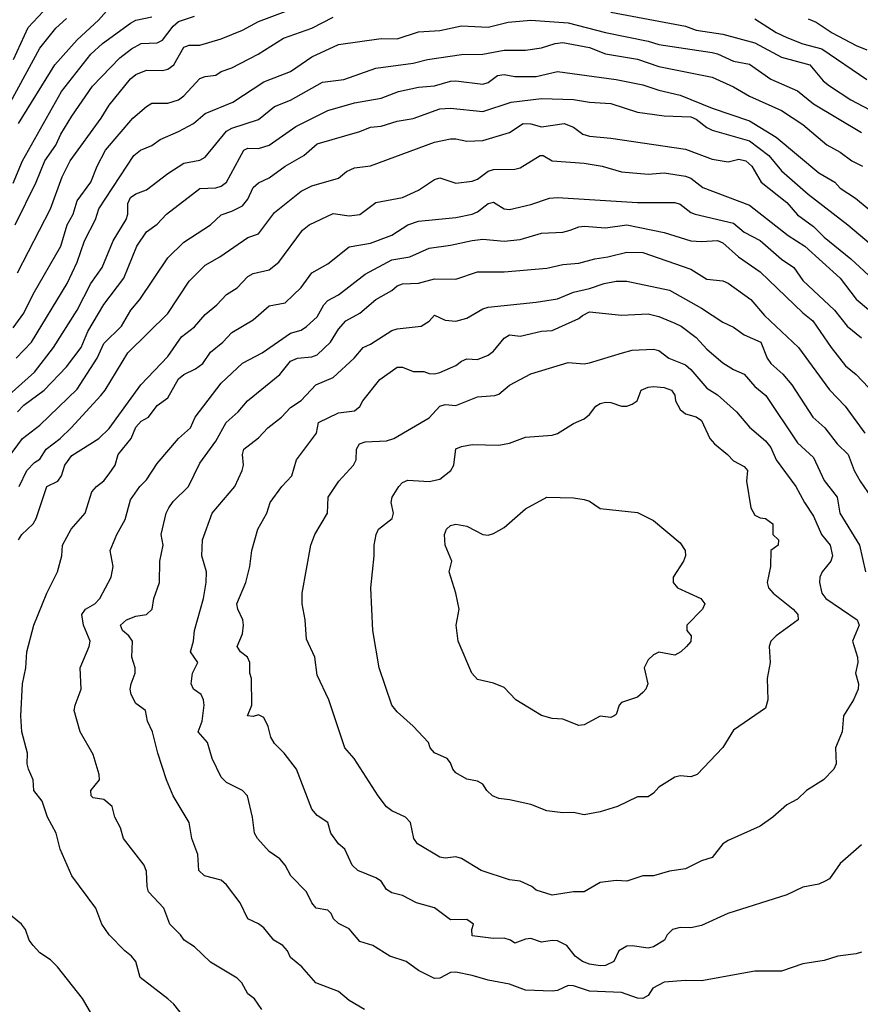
# Model space of a CAD drawing. Header units: metres. Extents: x -46681 to -43747, y -240911 to -237677.
# Tile 925 of 1056: x -44919 to -44841, y -238549 to -238457. Entities that reach past the tile are written whole.
import ezdxf

# ---------------------------------------------------------------- set-up
doc = ezdxf.new("R2010")
doc.units = ezdxf.units.M
doc.layers.add('CONTOUR_INDEX', color=1, linetype='Continuous')
doc.layers.add('CONTOUR_INTER', color=3, linetype='Continuous')

msp = doc.modelspace()

# ---------------------------------------------------------------- linework, layer by layer
at = {"layer": 'CONTOUR_INDEX'}
for points, elevation in [([(-44919.691, -238480.52), (-44916.589, -238474.52), (-44915.485, -238471.52), (-44914.742, -238470.02), (-44911.838, -238466.02), (-44911.095, -238464.79), (-44909.095, -238462.333), (-44908.595, -238461.935), (-44907.595, -238461.53), (-44906.095, -238461.559), (-44905.595, -238461.433), (-44905.042, -238461.02), (-44904.095, -238459.377), (-44903.595, -238459.19), (-44902.595, -238459.177), (-44900.595, -238458.586), (-44898.595, -238457.793), (-44897.095, -238456.959), (-44893.095, -238455.477)], 85), ([(-44920.049, -238460.52), (-44918.693, -238457.52), (-44917.289, -238456.02)], 80), ([(-44850.595, -238456.732), (-44848.595, -238457.993), (-44847.595, -238458.46), (-44846.095, -238459.06), (-44844.325, -238459.52), (-44840.095, -238462.393)], 85), ([(-44873.426, -238464.52), (-44870.595, -238464.194), (-44867.595, -238464.272), (-44866.095, -238464.537), (-44864.095, -238464.645), (-44861.595, -238465.456), (-44859.095, -238465.802), (-44856.595, -238465.91), (-44856.095, -238466.124), (-44855.095, -238466.913), (-44854.595, -238467.158), (-44851.095, -238468.161), (-44849.275, -238469.52), (-44848.095, -238470.96), (-44845.595, -238473.157), (-44841.872, -238476.02), (-44837.095, -238480.034)], 90), ([(-44921.059, -238498.52), (-44919.218, -238496.02), (-44917.595, -238494.77), (-44914.095, -238491.425), (-44912.211, -238488.52), (-44911.595, -238487.132), (-44909.941, -238485.52), (-44909.059, -238484.02), (-44908.226, -238483.02), (-44905.595, -238479.118), (-44904.095, -238477.65), (-44901.591, -238476.02), (-44900.595, -238475.064), (-44899.595, -238474.736), (-44898.595, -238474.229), (-44898.095, -238473.597), (-44897.589, -238472.52), (-44897.095, -238472.071), (-44896.095, -238471.599), (-44894.611, -238470.52), (-44892.861, -238469.52), (-44891.595, -238468.418), (-44887.595, -238467.278), (-44886.595, -238466.87), (-44885.595, -238466.782), (-44884.095, -238466.314), (-44882.595, -238466.039), (-44880.095, -238465.139), (-44879.095, -238465.082), (-44876.095, -238465.411), (-44873.426, -238464.52)], 90), ([(-44887.171, -238549.52), (-44888.595, -238548.674), (-44889.595, -238547.832), (-44891.722, -238547.02), (-44893.037, -238545.52), (-44894.095, -238544.667), (-44894.384, -238544.02), (-44894.813, -238543.52), (-44895.675, -238543.02), (-44896.595, -238541.88), (-44897.095, -238541.489), (-44898.095, -238541.026), (-44898.829, -238539.52), (-44900.095, -238537.861), (-44900.595, -238537.417), (-44902.158, -238537.02), (-44902.691, -238536.52), (-44902.775, -238535.02), (-44903.352, -238533.52), (-44903.585, -238532.02), (-44905.091, -238529.52), (-44905.714, -238528.02), (-44906.544, -238525.52), (-44907.024, -238523.52), (-44907.487, -238522.52), (-44907.684, -238521.52), (-44908.595, -238520.858), (-44909.028, -238520.02), (-44909.134, -238519.52), (-44909.041, -238519.02), (-44908.654, -238518.02), (-44908.672, -238517.52), (-44908.979, -238516.52), (-44908.909, -238515.02), (-44909.263, -238514.52), (-44909.85, -238514.02), (-44910.036, -238513.52), (-44909.47, -238513.02), (-44908.595, -238512.689), (-44907.59, -238512.52), (-44907.059, -238512.02), (-44906.897, -238511.02), (-44906.38, -238509.52), (-44906.343, -238507.52), (-44906.048, -238506.02), (-44906.227, -238505.02), (-44905.741, -238503.02), (-44905.511, -238502.52), (-44905.095, -238501.951), (-44903.661, -238500.52), (-44902.595, -238498.337), (-44901.095, -238496.283), (-44900.123, -238494.52), (-44898.997, -238493.52), (-44898.128, -238492.52), (-44895.095, -238490.039), (-44894.095, -238488.799), (-44893.458, -238488.52), (-44892.095, -238488.379), (-44891.595, -238488.187), (-44890.366, -238487.02), (-44889.595, -238485.787), (-44888.903, -238485.02), (-44887.595, -238484.299), (-44886.095, -238483.027), (-44884.595, -238482.16), (-44884.095, -238481.741), (-44883.595, -238481.555), (-44882.095, -238481.491), (-44880.595, -238481.08), (-44878.595, -238481.119), (-44876.595, -238480.432), (-44874.095, -238480.413), (-44870.095, -238480.069), (-44868.595, -238479.72), (-44867.095, -238479.605), (-44865.595, -238479.2), (-44864.358, -238479.02)], 95), ([(-44864.358, -238479.02), (-44862.595, -238478.584), (-44861.095, -238478.605), (-44856.595, -238480.166), (-44855.095, -238481.117), (-44853.595, -238481.262), (-44853.095, -238481.471), (-44850.976, -238483.02), (-44849.673, -238484.52), (-44846.496, -238487.52), (-44843.595, -238491.473), (-44842.127, -238493.02), (-44840.293, -238495.52)], 95), ([(-44870.074, -238501.52), (-44867.595, -238501.58), (-44866.595, -238501.735), (-44866.095, -238501.901), (-44865.095, -238502.606), (-44861.595, -238502.975), (-44860.095, -238503.716), (-44857.595, -238505.808), (-44857.136, -238506.52), (-44857.105, -238507.02), (-44857.285, -238507.52), (-44858.261, -238509.02), (-44858.256, -238509.52), (-44857.825, -238510.02), (-44855.65, -238511.02), (-44855.272, -238511.52), (-44855.504, -238512.02), (-44856.95, -238513.52), (-44856.964, -238514.02), (-44856.563, -238514.52), (-44856.595, -238515.06), (-44857.005, -238515.52), (-44857.521, -238516.02), (-44858.095, -238516.328), (-44859.595, -238516.058), (-44860.095, -238516.292), (-44860.595, -238516.769), (-44860.961, -238517.52), (-44860.605, -238519.02), (-44860.802, -238519.52), (-44861.095, -238519.844), (-44861.595, -238520.282), (-44863.095, -238520.765), (-44863.321, -238521.02), (-44863.595, -238521.895), (-44863.774, -238522.02), (-44864.095, -238522.181), (-44865.095, -238522.042), (-44866.595, -238522.862), (-44867.095, -238522.915), (-44868.595, -238522.32), (-44869.595, -238522.272), (-44870.595, -238521.977), (-44872.99, -238520.52), (-44874.095, -238519.363), (-44875.095, -238518.969), (-44876.595, -238518.621), (-44877.118, -238518.02), (-44878.4, -238515.02), (-44878.588, -238513.52), (-44878.305, -238512.02), (-44878.616, -238510.52), (-44879.23, -238508.52), (-44878.986, -238507.52), (-44879.625, -238506.02), (-44879.662, -238505.02), (-44879.471, -238504.52), (-44879.095, -238504.179), (-44878.595, -238504.075), (-44877.595, -238504.248), (-44876.095, -238505.033), (-44875.595, -238505.08), (-44875.095, -238504.94), (-44874.095, -238504.382), (-44872.095, -238502.625), (-44870.074, -238501.52)], 100)]:
    msp.add_lwpolyline(points, dxfattribs=dict(at, elevation=elevation))
at = {"layer": 'CONTOUR_INTER'}
for points, elevation in [([(-44919.603, -238466.52), (-44916.192, -238461.02), (-44914.095, -238458.674), (-44912.095, -238456.833), (-44911.095, -238455.722)], 82), ([(-44920.348, -238464.52), (-44917.595, -238459.472), (-44916.095, -238457.584), (-44915.095, -238456.692)], 81), ([(-44920.095, -238472.1), (-44919.225, -238470.02), (-44915.551, -238463.52), (-44912.814, -238460.02), (-44911.706, -238459.02), (-44909.095, -238457.109), (-44908.595, -238456.844), (-44907.095, -238456.537)], 83), ([(-44920.095, -238485.674), (-44919.095, -238484.305), (-44918.205, -238482.52), (-44915.616, -238478.02), (-44915.021, -238476.02), (-44914.461, -238475.02), (-44914.095, -238473.759), (-44912.825, -238472.02), (-44912.23, -238470.52), (-44911.453, -238469.02), (-44908.881, -238466.02), (-44907.595, -238464.943), (-44907.095, -238464.604), (-44905.595, -238464.63), (-44904.595, -238464.304), (-44904.095, -238463.939), (-44902.595, -238462.3), (-44902.095, -238462.108), (-44901.095, -238461.985), (-44900.595, -238461.663), (-44899.595, -238461.3), (-44897.128, -238460.02), (-44894.757, -238458.52), (-44892.095, -238457.577), (-44890.095, -238456.552)], 86), ([(-44919.908, -238476.02), (-44917.949, -238472.02), (-44917.134, -238470.02), (-44916.095, -238468.548), (-44915.631, -238467.52), (-44914.595, -238465.836), (-44912.665, -238463.02), (-44910.095, -238460.382), (-44909.016, -238459.52), (-44908.095, -238459.027), (-44906.595, -238458.966), (-44906.095, -238458.718), (-44905.095, -238457.391), (-44904.595, -238456.978), (-44903.095, -238456.463)], 84), ([(-44873.694, -238457.02), (-44871.595, -238456.857), (-44868.095, -238457.103), (-44864.595, -238457.99), (-44860.595, -238458.794), (-44859.595, -238459.119), (-44854.595, -238459.885), (-44854.095, -238460), (-44852.595, -238460.69), (-44851.095, -238460.97), (-44849.095, -238462.381), (-44846.595, -238463.456), (-44845.095, -238464.672), (-44840.595, -238467.355)], 87), ([(-44864.095, -238456.103), (-44857.095, -238457.389), (-44856.095, -238457.786), (-44853.595, -238458.165), (-44850.595, -238458.954), (-44848.095, -238460.32), (-44845.442, -238461.02), (-44844.176, -238462.52), (-44843.595, -238462.983), (-44841.595, -238464.302), (-44839.295, -238465.52)], 86), ([(-44845.595, -238456.707), (-44844.861, -238457.02), (-44843.348, -238458.02), (-44841.095, -238459.23), (-44840.095, -238459.615)], 84), ([(-44919.8, -238488.52), (-44918.376, -238487.02), (-44915.038, -238481.52), (-44914.086, -238479.52), (-44913.391, -238477.52), (-44912.376, -238475.52), (-44912.056, -238474.52), (-44908.786, -238469.52), (-44908.158, -238469.02), (-44907.095, -238468.58), (-44906.327, -238468.02), (-44904.595, -238467.282), (-44903.196, -238466.52), (-44902.095, -238465.579), (-44899.504, -238464.52), (-44896.595, -238462.631), (-44894.095, -238461.65), (-44892.095, -238460.271), (-44889.595, -238459.133), (-44885.595, -238458.562), (-44884.095, -238458.586), (-44882.095, -238457.934), (-44880.095, -238457.807), (-44878.095, -238457.386), (-44875.595, -238457.49), (-44873.694, -238457.02)], 87), ([(-44922.268, -238493.52), (-44918.095, -238489.809), (-44916.301, -238487.52), (-44914.084, -238484.02), (-44912.822, -238481.52), (-44911.755, -238480.02), (-44910.711, -238477.52), (-44909.505, -238475.52), (-44909.351, -238475.02), (-44909.33, -238474.02), (-44909.095, -238473.458), (-44908.595, -238473.107), (-44907.595, -238472.747), (-44905.595, -238471.2), (-44904.095, -238470.239), (-44902.595, -238469.951), (-44902.095, -238469.666), (-44900.095, -238467.246), (-44899.595, -238466.973), (-44897.095, -238466.159), (-44895.595, -238464.921), (-44894.095, -238464.344), (-44891.095, -238462.661), (-44889.095, -238462.386), (-44886.095, -238461.338), (-44882.595, -238460.88), (-44881.267, -238460.52), (-44878.095, -238460.046), (-44876.095, -238460.023), (-44874.095, -238459.668), (-44872.095, -238459.648), (-44870.595, -238459.436), (-44869.291, -238459.02)], 88), ([(-44869.291, -238459.02), (-44868.595, -238458.935), (-44866.095, -238459.404), (-44864.595, -238460.007), (-44861.595, -238460.492), (-44859.595, -238461.193), (-44854.595, -238462.174), (-44852.595, -238463.076), (-44851.095, -238463.953), (-44848.095, -238465.302), (-44846.095, -238466.623), (-44843.853, -238468.52), (-44842.595, -238469.213), (-44841.516, -238470.02), (-44840.518, -238470.52)], 88), ([(-44919.699, -238493.52), (-44919.095, -238492.903), (-44917.197, -238491.52), (-44915.095, -238489.322), (-44913.716, -238487.52), (-44913.09, -238486.02), (-44911.595, -238483.49), (-44909.73, -238481.02), (-44908.496, -238478.02), (-44907.595, -238476.687), (-44906.595, -238475.95), (-44905.732, -238475.02), (-44902.595, -238472.608), (-44901.095, -238472.544), (-44900.595, -238472.388), (-44900.103, -238472.02), (-44898.467, -238469.02), (-44898.095, -238468.822), (-44897.095, -238468.86), (-44896.095, -238468.559), (-44893.595, -238466.791), (-44890.595, -238465.304), (-44888.095, -238464.575), (-44885.595, -238464.134), (-44883.972, -238463.52), (-44882.095, -238463.134), (-44880.595, -238463.008), (-44879.095, -238462.553), (-44878.595, -238462.514), (-44876.095, -238462.847), (-44875.595, -238462.683), (-44874.692, -238462.02)], 89), ([(-44874.692, -238462.02), (-44874.095, -238461.933), (-44873.095, -238462.117), (-44871.095, -238462.132), (-44869.095, -238461.643), (-44863.595, -238462.412), (-44861.095, -238462.894), (-44859.595, -238463.403), (-44857.595, -238463.876), (-44854.595, -238465.086), (-44851.095, -238466.279), (-44848.595, -238467.806), (-44844.595, -238471.143), (-44843.095, -238472.012), (-44842.595, -238472.575), (-44841.159, -238473.52), (-44838.595, -238475.626)], 89), ([(-44919.53, -238500.52), (-44918.822, -238499.02), (-44918.095, -238498.278), (-44917.595, -238497.96), (-44916.986, -238497.02), (-44915.689, -238496.02), (-44914.65, -238495.02), (-44911.89, -238492.02), (-44911.475, -238491.52), (-44909.355, -238488.02), (-44905.595, -238484.309), (-44903.595, -238481.304), (-44902.095, -238479.783), (-44900.737, -238479.02), (-44898.095, -238477.214), (-44897.095, -238476.872), (-44895.595, -238474.876), (-44893.095, -238472.858), (-44892.095, -238472.347), (-44889.595, -238471.63), (-44888.865, -238471.02), (-44888.095, -238470.665), (-44886.595, -238470.488), (-44880.595, -238468.287), (-44879.095, -238467.944), (-44878.595, -238467.944), (-44877.595, -238468.188), (-44876.095, -238468.116), (-44873.595, -238467.362), (-44872.315, -238466.52)], 91), ([(-44872.315, -238466.52), (-44871.595, -238466.542), (-44870.595, -238466.827), (-44868.444, -238466.52), (-44867.595, -238466.875), (-44866.711, -238467.52), (-44866.095, -238467.695), (-44864.095, -238467.885), (-44857.095, -238468.93), (-44854.595, -238469.855), (-44853.095, -238470.113), (-44852.095, -238469.852), (-44851.447, -238470.02), (-44850.884, -238470.52), (-44850.009, -238472.02), (-44847.595, -238473.931), (-44846.595, -238475.077), (-44845.095, -238476.169), (-44844.095, -238477.173), (-44841.595, -238479.202), (-44839.095, -238481.521)], 91), ([(-44919.604, -238505.52), (-44919.274, -238505.02), (-44918.22, -238504.02), (-44917.945, -238503.52), (-44916.931, -238500.52), (-44915.91, -238500.02), (-44915.548, -238499.52), (-44915.237, -238498.52), (-44914.595, -238497.618), (-44912.075, -238496.02), (-44911.095, -238495.099), (-44908.128, -238491.02), (-44905.595, -238488.34), (-44904.311, -238486.52), (-44903.095, -238485.576), (-44902.095, -238484.416), (-44901.02, -238483.52), (-44900.095, -238482.531), (-44899.095, -238481.92), (-44898.095, -238480.854), (-44897.595, -238480.586), (-44896.095, -238480.233), (-44895.186, -238479.52), (-44892.968, -238476.52), (-44892.367, -238476.02), (-44890.095, -238474.946), (-44888.595, -238475.18), (-44887.595, -238475.055), (-44886.095, -238473.93), (-44883.595, -238473.468), (-44882.095, -238472.76), (-44880.595, -238471.774), (-44880.095, -238471.618), (-44878.595, -238472.105), (-44877.095, -238471.932), (-44876.595, -238471.745), (-44875.595, -238470.997), (-44875.095, -238470.828), (-44873.095, -238470.806), (-44872.595, -238470.689), (-44870.72, -238469.52)], 92), ([(-44870.72, -238469.52), (-44870.424, -238469.52), (-44869.595, -238470.026), (-44866.595, -238470.232), (-44864.899, -238470.52), (-44863.095, -238471.053), (-44860.595, -238471.275), (-44859.095, -238471.139), (-44857.095, -238471.467), (-44856.595, -238471.64), (-44855.471, -238472.52), (-44851.095, -238474.186), (-44847.479, -238477.02), (-44845.904, -238478.02), (-44842.606, -238481.02), (-44841.095, -238482.969), (-44838.595, -238485.061)], 92), ([(-44869.838, -238473.52), (-44869.095, -238473.442), (-44861.595, -238473.911), (-44858.095, -238473.933), (-44857.595, -238474.073), (-44856.595, -238474.846), (-44856.175, -238475.02), (-44852.595, -238475.867), (-44851.595, -238476.702), (-44850.095, -238477.498), (-44848.095, -238479.242), (-44846.929, -238480.02), (-44846.095, -238481.232), (-44843.133, -238484.02), (-44841.946, -238485.52), (-44840.595, -238486.61)], 93), ([(-44904.095, -238550.216), (-44905.043, -238549.02), (-44905.595, -238548.526), (-44908.196, -238546.52), (-44908.61, -238545.02), (-44908.986, -238544.52), (-44909.637, -238544.02), (-44911.095, -238542.524), (-44911.769, -238541.52), (-44912.332, -238540.02), (-44914.595, -238537.02), (-44915.678, -238534.52), (-44916.074, -238533.02), (-44916.857, -238531.52), (-44917.372, -238530.02), (-44918.144, -238529.02), (-44918.209, -238528.02), (-44918.655, -238527.02), (-44918.771, -238526.52), (-44918.744, -238525.52), (-44919.287, -238523.52), (-44919.362, -238522.02), (-44919.224, -238519.02), (-44918.893, -238517.52), (-44918.795, -238516.02), (-44918.159, -238513.52), (-44916.936, -238510.52), (-44915.925, -238508.52), (-44915.536, -238507.02), (-44915.463, -238506.02), (-44914.657, -238504.52), (-44913.355, -238503.02), (-44912.719, -238501.02), (-44912.292, -238500.52), (-44911.595, -238500.014), (-44911.095, -238499.354), (-44910.538, -238498.52), (-44910.251, -238497.52), (-44909.036, -238496.02), (-44908.595, -238494.959), (-44908.095, -238494.417), (-44907.417, -238494.02), (-44906.595, -238492.934), (-44905.595, -238492.228), (-44904.595, -238490.453), (-44904.095, -238490.041), (-44903.018, -238489.52), (-44902.305, -238489.02), (-44901.595, -238487.955), (-44900.443, -238487.02), (-44899.595, -238486.097), (-44897.595, -238484.932), (-44896.095, -238483.598), (-44894.595, -238483.334), (-44893.095, -238481.896), (-44892.095, -238480.507), (-44890.595, -238479.662), (-44888.595, -238478.092), (-44886.595, -238477.741), (-44884.595, -238476.971), (-44883.096, -238476.02), (-44882.095, -238475.668), (-44878.595, -238475.342), (-44877.095, -238475.006), (-44876.595, -238474.792), (-44875.595, -238474.019), (-44875.095, -238473.882), (-44874.095, -238474.503), (-44873.595, -238474.584), (-44871.595, -238474.12), (-44869.838, -238473.52)], 93), ([(-44867.899, -238476.52), (-44867.095, -238476.202), (-44866.595, -238476.15), (-44864.595, -238476.299), (-44862.595, -238476.022), (-44859.095, -238476.747), (-44856.595, -238477.509), (-44855.595, -238477.581), (-44854.095, -238477.483), (-44853.595, -238477.712), (-44852.136, -238479.02), (-44850.095, -238480.409), (-44846.095, -238484.254), (-44845.145, -238485.02), (-44843.456, -238487.52), (-44842.095, -238489.24), (-44841.095, -238490.034), (-44838.741, -238492.52)], 94), ([(-44896.793, -238549.52), (-44897.487, -238548.52), (-44898.095, -238548.048), (-44898.668, -238547.02), (-44899.095, -238546.605), (-44901.595, -238545.088), (-44903.095, -238543.667), (-44904.075, -238543.02), (-44904.407, -238542.52), (-44905.403, -238541.52), (-44905.975, -238540.02), (-44907.401, -238538.52), (-44907.548, -238538.02), (-44907.595, -238536.607), (-44907.82, -238536.02), (-44909.736, -238533.52), (-44910.018, -238532.52), (-44910.56, -238531.52), (-44910.805, -238530.52), (-44911.595, -238529.842), (-44912.595, -238529.692), (-44912.769, -238529.52), (-44912.82, -238529.02), (-44912.009, -238528.02), (-44912.027, -238527.52), (-44912.595, -238525.654), (-44913.81, -238523.52), (-44914.361, -238521.52), (-44914.289, -238521.02), (-44913.703, -238519.52), (-44913.799, -238517.52), (-44912.962, -238515.52), (-44912.881, -238515.02), (-44913.512, -238513.52), (-44913.642, -238512.52), (-44913.298, -238512.02), (-44912.449, -238511.52), (-44911.974, -238511.02), (-44910.921, -238509.02), (-44910.707, -238508.02), (-44910.999, -238506.52), (-44910.367, -238505.02), (-44909.595, -238503.623), (-44909.095, -238501.773), (-44908.22, -238500.52), (-44907.595, -238499.911), (-44906.595, -238498.384), (-44904.595, -238496.04), (-44903.473, -238495.02), (-44903.025, -238494.02), (-44900.595, -238490.857), (-44898.595, -238488.986), (-44896.748, -238488.02), (-44894.095, -238486.152), (-44893.095, -238485.881), (-44892.595, -238485.534), (-44891.595, -238484.628), (-44890.987, -238483.52), (-44890.595, -238483.104), (-44889.595, -238482.569), (-44887.095, -238480.645), (-44884.595, -238479.296), (-44882.907, -238479.02), (-44881.095, -238478.194), (-44879.095, -238477.923), (-44877.095, -238477.482), (-44876.095, -238477.365), (-44874.095, -238477.538), (-44872.595, -238477.398), (-44870.595, -238476.794), (-44868.595, -238476.689), (-44867.899, -238476.52)], 94), ([(-44840.595, -238544.169), (-44841.095, -238544.318), (-44842.805, -238544.52), (-44844.095, -238544.923), (-44846.095, -238545.259), (-44848.095, -238545.952), (-44850.595, -238545.94), (-44855.595, -238546.857), (-44857.095, -238546.811), (-44859.095, -238546.957), (-44860.156, -238547.52), (-44860.595, -238548.214), (-44861.095, -238548.488), (-44861.595, -238548.47), (-44863.095, -238547.923), (-44866.095, -238547.806), (-44867.595, -238547.309), (-44868.095, -238547.274), (-44869.095, -238547.755), (-44869.595, -238547.805), (-44872.095, -238547.709), (-44873.595, -238547.14), (-44875.595, -238546.79), (-44877.095, -238546.329), (-44878.595, -238546.037), (-44879.095, -238546.07), (-44880.095, -238546.595), (-44880.595, -238546.621), (-44882.095, -238545.888), (-44883.254, -238545.02), (-44884.799, -238544.52), (-44886.375, -238543.52), (-44887.595, -238543.146), (-44888.595, -238541.956), (-44889.595, -238541.464), (-44890.083, -238541.02), (-44890.288, -238540.52), (-44890.595, -238540.223), (-44891.702, -238540.02), (-44892.095, -238539.542), (-44892.618, -238538.52), (-44894.071, -238537.02), (-44894.595, -238535.991), (-44895.095, -238535.419), (-44896.095, -238534.738), (-44897.21, -238533.52), (-44897.488, -238533.02), (-44897.655, -238531.52), (-44898.131, -238529.52), (-44898.595, -238528.998), (-44900.095, -238528.277), (-44900.595, -238527.772), (-44901.443, -238526.02), (-44901.87, -238524.52), (-44902.751, -238523.52), (-44902.372, -238522.52), (-44902.195, -238521.02), (-44902.246, -238520.52), (-44902.487, -238520.02), (-44903.183, -238519.52), (-44903.419, -238519.02), (-44903.291, -238518.02), (-44902.786, -238517.02), (-44903.477, -238516.02), (-44903.177, -238515.02), (-44903.089, -238514.02), (-44902.247, -238511.02), (-44902.006, -238509.52), (-44901.983, -238508.52), (-44902.421, -238507.02), (-44902.342, -238505.52), (-44901.437, -238503.02), (-44899.326, -238500.52), (-44898.627, -238499.02), (-44898.506, -238498.52), (-44898.607, -238497.52), (-44898.484, -238497.02), (-44897.095, -238495.974), (-44896.232, -238495.02), (-44894.956, -238494.02), (-44894.095, -238493.119), (-44893.095, -238492.468), (-44891.724, -238491.02), (-44890.095, -238490.316), (-44888.151, -238488.52), (-44887.294, -238487.52), (-44886.595, -238487.203), (-44884.595, -238485.927), (-44884.095, -238485.76), (-44881.872, -238485.52), (-44881.095, -238485.032), (-44880.595, -238484.481), (-44879.595, -238484.939), (-44878.595, -238485.036), (-44877.595, -238484.767), (-44876.095, -238483.897), (-44875.595, -238483.729), (-44871.095, -238483.274), (-44869.095, -238482.936), (-44867.595, -238482.314), (-44866.095, -238481.983), (-44864.725, -238481.52)], 96), ([(-44864.725, -238481.52), (-44863.595, -238481.288), (-44862.595, -238481.293), (-44858.595, -238482.139), (-44855.595, -238483.836), (-44853.595, -238485.131), (-44852.595, -238485.611), (-44851.595, -238486.307), (-44850.04, -238487.02), (-44849.434, -238488.52), (-44849.104, -238489.02), (-44847.957, -238490.02), (-44847.129, -238491.02), (-44845.15, -238494.02), (-44844.025, -238495.02), (-44842.889, -238496.52), (-44841.856, -238497.52), (-44841.277, -238499.02), (-44840.726, -238500.02), (-44839.001, -238502.52)], 96), ([(-44840.595, -238534.101), (-44842.595, -238535.837), (-44843.595, -238537.287), (-44843.988, -238537.52), (-44844.595, -238537.782), (-44846.095, -238538.079), (-44847.595, -238538.799), (-44853.113, -238540.52), (-44855.595, -238541.647), (-44856.595, -238541.878), (-44857.595, -238541.85), (-44858.294, -238542.02), (-44858.809, -238542.52), (-44859.062, -238543.02), (-44860.095, -238543.649), (-44860.595, -238543.794), (-44862.095, -238543.549), (-44862.595, -238543.601), (-44863.339, -238544.02), (-44863.815, -238545.02), (-44864.595, -238545.402), (-44865.095, -238545.443), (-44866.095, -238545.297), (-44866.753, -238545.02), (-44867.423, -238544.52), (-44868.217, -238543.52), (-44869.095, -238543.101), (-44869.595, -238543.053), (-44870.595, -238543.231), (-44871.595, -238542.864), (-44872.095, -238542.925), (-44873.095, -238543.306), (-44873.474, -238543.02), (-44874.095, -238542.834), (-44875.095, -238542.885), (-44877.095, -238542.618), (-44877.112, -238542.02), (-44876.949, -238541.52), (-44877.595, -238541.087), (-44879.095, -238541.136), (-44880.595, -238539.993), (-44882.294, -238539.52), (-44883.595, -238538.835), (-44884.595, -238538.61), (-44885.095, -238538.274), (-44885.596, -238537.52), (-44886.095, -238537.187), (-44887.78, -238536.52), (-44888.324, -238536.02), (-44889.021, -238534.52), (-44889.595, -238534.014), (-44890.334, -238533.02), (-44890.62, -238532.02), (-44891.595, -238531.369), (-44892.095, -238530.758), (-44893.548, -238527.02), (-44894.709, -238525.52), (-44895.595, -238524.614), (-44895.956, -238524.02), (-44896.203, -238523.02), (-44896.595, -238522.184), (-44897.095, -238521.925), (-44897.595, -238522.091), (-44898.14, -238522.02), (-44897.734, -238521.02), (-44897.742, -238518.52), (-44897.898, -238518.02), (-44897.912, -238517.02), (-44898.118, -238516.52), (-44898.794, -238516.02), (-44899.101, -238515.52), (-44898.595, -238514.333), (-44898.5, -238513.52), (-44898.558, -238513.02), (-44899.043, -238512.02), (-44899.121, -238511.52), (-44898.29, -238509.52), (-44897.905, -238508.02), (-44897.714, -238506.52), (-44897.164, -238504.52), (-44896.319, -238503.02), (-44896.019, -238502.02), (-44894.92, -238500.52), (-44893.975, -238499.52), (-44893.532, -238498.02), (-44891.671, -238495.52), (-44891.476, -238494.52), (-44889.595, -238493.634), (-44888.095, -238493.427), (-44887.595, -238493.031), (-44887.324, -238492.52), (-44885.733, -238490.52), (-44884.095, -238489.358), (-44883.595, -238489.347), (-44882.595, -238489.757), (-44881.595, -238489.754), (-44881.095, -238489.944), (-44880.595, -238489.984), (-44880.095, -238489.849), (-44878.595, -238489.19), (-44878.095, -238488.775), (-44877.595, -238488.575), (-44876.595, -238488.622), (-44875.595, -238488.235), (-44875.095, -238487.861), (-44874.095, -238486.635), (-44873.595, -238486.323), (-44872.595, -238486.454), (-44870.595, -238485.983), (-44869.595, -238485.92), (-44867.095, -238484.798), (-44866.743, -238484.52)], 97), ([(-44866.743, -238484.52), (-44866.095, -238484.182), (-44863.095, -238484.475), (-44860.595, -238484.369), (-44859.595, -238484.591), (-44858.095, -238485.231), (-44857.491, -238485.52), (-44856.095, -238486.564), (-44855.095, -238487.676), (-44853.595, -238488.949), (-44852.595, -238489.58), (-44851.59, -238490.02), (-44850.595, -238491.163), (-44849.577, -238492.02), (-44846.595, -238496.447), (-44845.095, -238497.823), (-44844.095, -238499.975), (-44842.884, -238501.52), (-44842.642, -238503.02), (-44840.786, -238506.02), (-44840.213, -238508.52)], 97), ([(-44862.998, -238488.02), (-44862.095, -238487.759), (-44860.095, -238487.673), (-44859.595, -238487.795), (-44858.652, -238488.52), (-44857.095, -238489.139), (-44856.595, -238489.56), (-44855.095, -238491.31), (-44854.095, -238491.954), (-44852.297, -238493.52), (-44851.095, -238494.986), (-44849.595, -238496.261), (-44849.095, -238496.87), (-44848.595, -238498.048), (-44846.746, -238500.52), (-44845.955, -238502.02), (-44845.095, -238503.302), (-44844.349, -238505.02), (-44843.532, -238506.02), (-44843.331, -238507.02), (-44843.471, -238507.52), (-44844.289, -238508.52), (-44844.5, -238509.02), (-44844.544, -238509.52), (-44844.306, -238510.52), (-44843.95, -238511.02), (-44840.992, -238513.02), (-44840.825, -238513.52), (-44841.44, -238515.02), (-44840.987, -238516.52), (-44840.936, -238517.02), (-44841.15, -238518.02), (-44840.866, -238519.02), (-44840.906, -238519.52), (-44841.334, -238520.52), (-44842.283, -238522.02), (-44842.406, -238523.52), (-44843.047, -238525.02), (-44842.962, -238526.52), (-44843.2, -238527.02), (-44844.152, -238528.02), (-44845.744, -238529.02), (-44846.595, -238529.815), (-44847.595, -238530.357), (-44848.896, -238531.52), (-44850.095, -238532.35), (-44853.095, -238533.695), (-44853.604, -238534.02), (-44854.595, -238535.275), (-44855.595, -238535.589), (-44857.095, -238536.343), (-44858.595, -238536.554), (-44860.095, -238537.009), (-44861.095, -238537.009), (-44862.595, -238537.502), (-44863.595, -238537.445), (-44865.095, -238537.636), (-44866.595, -238538.501), (-44867.595, -238538.515), (-44869.595, -238538.802), (-44871.095, -238538.346), (-44871.489, -238538.02), (-44872.595, -238537.498), (-44873.595, -238537.387), (-44876.223, -238536.52), (-44878.095, -238535.389), (-44878.595, -238535.231), (-44879.595, -238535.35), (-44880.095, -238535.242), (-44882.214, -238534.02), (-44882.547, -238533.52), (-44882.864, -238532.02), (-44883.342, -238531.52), (-44884.595, -238530.915), (-44885.095, -238530.526), (-44885.896, -238529.52), (-44888.133, -238526.02), (-44888.996, -238525.02), (-44890.513, -238520.52), (-44891.595, -238518.209), (-44891.818, -238516.52), (-44892.595, -238514.831), (-44892.729, -238513.02), (-44893.024, -238511.52), (-44893.011, -238510.52), (-44892.206, -238506.02), (-44891.835, -238505.02), (-44890.644, -238503.02), (-44890.588, -238501.52), (-44889.566, -238500.02), (-44888.195, -238498.52), (-44887.953, -238498.02), (-44887.906, -238497.02), (-44887.632, -238496.52), (-44887.095, -238496.347), (-44885.095, -238496.253), (-44884.426, -238496.02), (-44881.095, -238494.096), (-44880.095, -238493.005), (-44879.595, -238492.841), (-44878.595, -238492.934), (-44876.595, -238492.127), (-44874.95, -238492.02), (-44874.595, -238491.883), (-44873.595, -238491.034), (-44871.595, -238489.96), (-44868.095, -238488.916), (-44866.595, -238489.027), (-44866.095, -238488.955), (-44862.998, -238488.02)], 98), ([(-44861.232, -238491.52), (-44860.595, -238491.222), (-44860.095, -238491.161), (-44859.095, -238491.251), (-44858.39, -238491.52), (-44858.095, -238491.961), (-44858.02, -238492.52), (-44857.595, -238493.322), (-44857.095, -238493.737), (-44856.095, -238494.003), (-44855.595, -238494.343), (-44854.802, -238496.02), (-44854.366, -238496.52), (-44853.144, -238497.52), (-44852.595, -238498.131), (-44851.595, -238498.671), (-44851.29, -238499.02), (-44851.361, -238500.02), (-44850.981, -238502.52), (-44850.595, -238503.211), (-44850.095, -238503.472), (-44849.587, -238503.52), (-44848.913, -238504.02), (-44848.892, -238505.02), (-44848.379, -238505.52), (-44848.421, -238506.02), (-44849.089, -238506.52), (-44849.111, -238508.02), (-44849.449, -238509.52), (-44849.328, -238510.02), (-44848.878, -238510.52), (-44846.993, -238512.02), (-44846.577, -238512.52), (-44846.528, -238513.02), (-44848.579, -238514.52), (-44849.095, -238515.034), (-44849.26, -238515.52), (-44849.164, -238517.02), (-44849.429, -238518.52), (-44849.365, -238520.52), (-44849.595, -238521.303), (-44852.595, -238523.347), (-44853.595, -238524.981), (-44855.987, -238527.52), (-44856.595, -238527.73), (-44857.595, -238527.652), (-44858.095, -238527.756), (-44859.595, -238528.697), (-44860.095, -238529.271), (-44860.595, -238529.6), (-44861.595, -238529.603), (-44863.454, -238530.52), (-44865.095, -238531.021), (-44866.595, -238531.283), (-44867.595, -238531.077), (-44868.595, -238531.11), (-44870.095, -238530.93), (-44871.595, -238530.309), (-44873.595, -238529.871), (-44874.595, -238529.775), (-44875.174, -238529.52), (-44875.707, -238529.02), (-44876.095, -238528.423), (-44876.595, -238528.135), (-44877.595, -238527.964), (-44878.595, -238527.371), (-44878.904, -238527.02), (-44879.095, -238526.418), (-44879.423, -238526.02), (-44880.595, -238525.479), (-44881.005, -238525.02), (-44881.172, -238524.52), (-44882.595, -238522.982), (-44884.095, -238521.657), (-44884.604, -238521.02), (-44885.804, -238517.52), (-44886.393, -238514.02), (-44886.561, -238510.02), (-44886.253, -238507.02), (-44886.274, -238506.02), (-44886.077, -238505.02), (-44885.864, -238504.52), (-44884.566, -238503.52), (-44884.456, -238503.02), (-44884.665, -238502.02), (-44884.583, -238501.52), (-44883.945, -238500.52), (-44883.595, -238500.162), (-44883.095, -238499.94), (-44881.095, -238500.055), (-44880.095, -238499.848), (-44879.084, -238499.02), (-44878.802, -238498.52), (-44878.595, -238497.003), (-44878.095, -238496.784), (-44877.095, -238496.6), (-44874.595, -238496.661), (-44873.595, -238496.474), (-44872.095, -238495.898), (-44869.595, -238495.733), (-44869.095, -238495.566), (-44867.595, -238494.615), (-44866.595, -238494.199), (-44866.095, -238493.801), (-44865.485, -238493.02), (-44865.095, -238492.767), (-44864.595, -238492.63), (-44864.095, -238492.669), (-44863.095, -238493.01), (-44862.595, -238492.992), (-44862.095, -238492.808), (-44861.618, -238492.52), (-44861.232, -238491.52)], 99), ([(-44912.413, -238550.52), (-44913.595, -238548.496), (-44915.947, -238545.52), (-44916.595, -238544.889), (-44917.595, -238544.23), (-44918.212, -238543.52), (-44918.575, -238543.02), (-44918.926, -238542.02), (-44919.298, -238541.52), (-44921.788, -238539.52)], 92)]:
    msp.add_lwpolyline(points, dxfattribs=dict(at, elevation=elevation))

doc.saveas('drawing.dxf')
